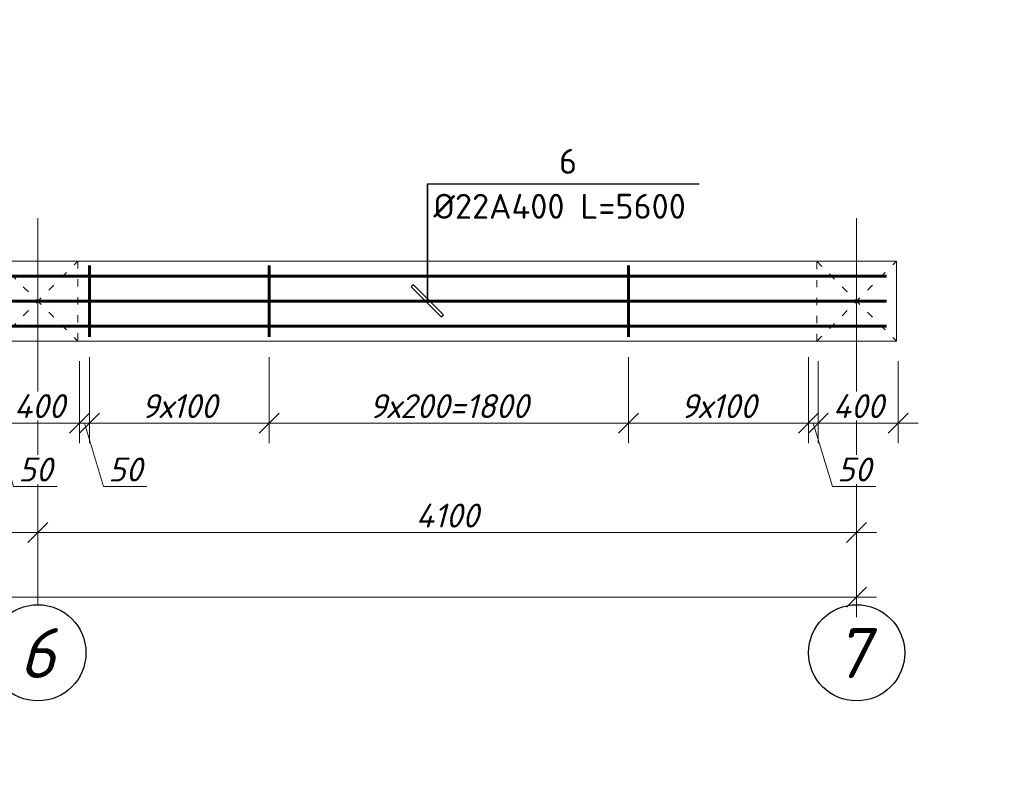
# Model space of a CAD drawing. Header units: millimetres. Extents: x 363306 to 7757304, y 1022887 to 1207196.
# Tile 505 of 656: x 1894222 to 1904082, y 1065381 to 1072901. Entities that reach past the tile are written whole.
import ezdxf

# ---------------------------------------------------------------- set-up
doc = ezdxf.new("R2010")
doc.units = ezdxf.units.MM
doc.linetypes.add('ACAD_ISO03W100', pattern=[30, 12, -18])
doc.linetypes.add('ACAD_ISO04W100', pattern=[30, 24, -3, 0, -3])
doc.layers.add('0 @ 100', color=7, linetype='Continuous')
doc.layers.add('ОС', color=1, linetype='Continuous')
doc.layers.add('ACO-текст', color=7, linetype='Continuous', lineweight=20)
doc.layers.add('PLAN', color=250, linetype='Continuous', lineweight=25)
doc.styles.add('iso', font='isocpeur.TTF')
doc.styles.add('PDF ISOCPEUR Italic', font='isocpeui.ttf')
doc.styles.get("Standard").update_dxf_attribs({"font": 'isocpeui.ttf'})
doc.styles.add('ГОСТ 2.304', font='isocpeui.ttf')
doc.dimstyles.new('Санжар', dxfattribs={"dimtxt": 240, "dimasz": 200, "dimexe": 200, "dimexo": 200, "dimgap": 50, "dimtad": 1, "dimdec": 0, "dimtxsty": 'Standard', "dimblk": 'OBLIQUE', "dimcen": 2.5, "dimdle": 200, "dimclrd": 152, "dimclre": 152, "dimclrt": 152, "dimadec": 0, "dimazin": 0, "dimtfac": 1, "dimtdec": 0, "dimtmove": 0, "dimatfit": 3, "dimldrblk": 'OBLIQUE', "dimfxl": 0, "dimlwd": 0, "dimlwe": 0, "dimarcsym": 0})

# ---------------------------------------------------------------- blocks, each defined once
blk = doc.blocks.new('_Oblique')
at = {"color": 0, "linetype": 'ByBlock', "lineweight": -2}
blk.add_line((-0.5, -0.5), (0.5, 0.5), dxfattribs=at)
blk = doc.blocks.new('*D1779')
at = {"lineweight": 0, "transparency": 16777216}
for p, q in [((1894403.6, 1067885.3), (1894403.6, 1067963.4)), ((1883603.6, 1067763.4), (1894603.6, 1067763.4)), ((1883803.6, 1067563.4), (1883803.6, 1067563.4))]:
    blk.add_line(p, q, dxfattribs=at)
at = {"layer": 'Defpoints', "color": 0, "lineweight": 30, "transparency": 16777216}
for p in [(1883803.6, 1067763.4), (1894403.6, 1067763.4), (1894403.6, 1067685.3)]:
    blk.add_point(p, dxfattribs=at)
at = {"lineweight": 0, "transparency": 16777216, "xscale": 200, "yscale": 200, "zscale": 200, "rotation": 180}
blk.add_blockref('_Oblique', (1883803.6, 1067763.4), dxfattribs=at)
at = {"lineweight": 0, "transparency": 16777216, "xscale": 200, "yscale": 200, "zscale": 200}
blk.add_blockref('_Oblique', (1894403.6, 1067763.4), dxfattribs=at)
at = {"lineweight": 0, "transparency": 16777216, "insert": (1889103.6, 1067933.4), "char_height": 240, "attachment_point": 5, "bg_fill": 3, "box_fill_scale": 1.1, "bg_fill_color": 256, "bg_fill_true_color": 13158600, "bg_fill_transparency": 0}
blk.add_mtext('5300', dxfattribs=at)
blk = doc.blocks.new('*D1780')
at = {"lineweight": 0, "transparency": 16777216}
blk.add_line((1894203.6, 1067763.4), (1902803.6, 1067763.4), dxfattribs=at)
at = {"layer": 'Defpoints', "color": 0, "lineweight": 30, "transparency": 16777216}
for p in [(1894403.6, 1067763.4), (1902603.6, 1067763.4), (1902603.6, 1067763.4)]:
    blk.add_point(p, dxfattribs=at)
at = {"lineweight": 0, "transparency": 16777216, "xscale": 200, "yscale": 200, "zscale": 200, "rotation": 180}
blk.add_blockref('_Oblique', (1894403.6, 1067763.4), dxfattribs=at)
at = {"lineweight": 0, "transparency": 16777216, "xscale": 200, "yscale": 200, "zscale": 200}
blk.add_blockref('_Oblique', (1902603.6, 1067763.4), dxfattribs=at)
at = {"lineweight": 0, "transparency": 16777216, "insert": (1898503.6, 1067933.4), "char_height": 240, "attachment_point": 5, "bg_fill": 3, "box_fill_scale": 1.1, "bg_fill_color": 256, "bg_fill_true_color": 13158600, "bg_fill_transparency": 0}
blk.add_mtext('4100', dxfattribs=at)
blk = doc.blocks.new('*D1781')
at = {"lineweight": 0, "transparency": 16777216}
for p, q in [((1850003.6, 1067298.6), (1850003.6, 1066914.5)), ((1902603.6, 1067298.6), (1902603.6, 1066914.5)), ((1849803.6, 1067114.5), (1902803.6, 1067114.5))]:
    blk.add_line(p, q, dxfattribs=at)
at = {"layer": 'Defpoints', "color": 0, "lineweight": 30, "transparency": 16777216}
for p in [(1850003.6, 1067498.6), (1902603.6, 1067498.6), (1902603.6, 1067114.5)]:
    blk.add_point(p, dxfattribs=at)
at = {"lineweight": 0, "transparency": 16777216, "xscale": 200, "yscale": 200, "zscale": 200, "rotation": 180}
blk.add_blockref('_Oblique', (1850003.6, 1067114.5), dxfattribs=at)
at = {"lineweight": 0, "transparency": 16777216, "xscale": 200, "yscale": 200, "zscale": 200}
blk.add_blockref('_Oblique', (1902603.6, 1067114.5), dxfattribs=at)
at = {"lineweight": 0, "transparency": 16777216, "insert": (1876303.6, 1067284.5), "char_height": 240, "attachment_point": 5, "bg_fill": 3, "box_fill_scale": 1.1, "bg_fill_color": 256, "bg_fill_true_color": 13158600, "bg_fill_transparency": 0}
blk.add_mtext('26300', dxfattribs=at)
blk = doc.blocks.new('hdrtgr')
at = {"color": 244, "linetype": 'ACAD_ISO03W100', "lineweight": 0, "ltscale": 6, "true_color": 0x991b1e}
for p, q in [((1545492.3, 1757663.1), (1546292.3, 1758463.1)), ((1545492.3, 1758463.1), (1546292.3, 1757663.1))]:
    blk.add_line(p, q, dxfattribs=at)
blk.add_lwpolyline([(1545492.3, 1758463.1), (1546292.3, 1758463.1), (1546292.3, 1757663.1), (1545492.3, 1757663.1)], close=True, dxfattribs=at)
blk = doc.blocks.new('*D1764')
at = {"lineweight": 0, "transparency": 16777216}
for p, q in [((1893919.9, 1069520.9), (1893919.9, 1068659.9)), ((1894019.9, 1069480.9), (1894019.9, 1068659.9)), ((1893919.9, 1068859.9), (1893719.9, 1068859.9)), ((1893919.9, 1068859.9), (1894019.9, 1068859.9)), ((1893919.9, 1068859.9), (1894019.9, 1068859.9)), ((1893969.9, 1068859.9), (1894160.4, 1068224.9)), ((1894019.9, 1068859.9), (1894219.9, 1068859.9)), ((1894160.4, 1068224.9), (1894596.3, 1068224.9))]:
    blk.add_line(p, q, dxfattribs=at)
at = {"layer": 'Defpoints', "color": 0, "lineweight": 30, "transparency": 16777216}
for p in [(1893919.9, 1069720.9), (1894019.9, 1069680.9), (1894019.9, 1068859.9)]:
    blk.add_point(p, dxfattribs=at)
at = {"lineweight": 0, "transparency": 16777216, "xscale": 200, "yscale": 200, "zscale": 200}
blk.add_blockref('_Oblique', (1893919.9, 1068859.9), dxfattribs=at)
at = {"lineweight": 0, "transparency": 16777216, "xscale": 200, "yscale": 200, "zscale": 200, "rotation": 180}
blk.add_blockref('_Oblique', (1894019.9, 1068859.9), dxfattribs=at)
at = {"lineweight": 0, "transparency": 16777216, "insert": (1894378.3, 1068394.9), "char_height": 240, "attachment_point": 5, "bg_fill": 3, "box_fill_scale": 1.1, "bg_fill_color": 256, "bg_fill_true_color": 13158600, "bg_fill_transparency": 0}
blk.add_mtext('50', dxfattribs=at)
blk = doc.blocks.new('*D1715')
at = {"lineweight": 0, "transparency": 16777216}
for p, q in [((1894019.9, 1069480.9), (1894019.9, 1068659.9)), ((1894819.9, 1069480.9), (1894819.9, 1068659.9)), ((1893819.9, 1068859.9), (1895019.9, 1068859.9))]:
    blk.add_line(p, q, dxfattribs=at)
at = {"layer": 'Defpoints', "color": 0, "lineweight": 30, "transparency": 16777216}
for p in [(1894019.9, 1069680.9), (1894819.9, 1069680.9), (1894819.9, 1068859.9)]:
    blk.add_point(p, dxfattribs=at)
at = {"lineweight": 0, "transparency": 16777216, "xscale": 200, "yscale": 200, "zscale": 200, "rotation": 180}
blk.add_blockref('_Oblique', (1894019.9, 1068859.9), dxfattribs=at)
at = {"lineweight": 0, "transparency": 16777216, "xscale": 200, "yscale": 200, "zscale": 200}
blk.add_blockref('_Oblique', (1894819.9, 1068859.9), dxfattribs=at)
at = {"lineweight": 0, "transparency": 16777216, "insert": (1894419.9, 1069029.9), "char_height": 240, "attachment_point": 5, "bg_fill": 3, "box_fill_scale": 1.1, "bg_fill_color": 256, "bg_fill_true_color": 13158600, "bg_fill_transparency": 0}
blk.add_mtext('400', dxfattribs=at)
blk = doc.blocks.new('*D1765')
at = {"lineweight": 0, "transparency": 16777216}
for p, q in [((1894919.9, 1069520.9), (1894919.9, 1068659.9)), ((1894819.9, 1069480.9), (1894819.9, 1068659.9)), ((1894619.9, 1068859.9), (1895119.9, 1068859.9)), ((1894869.9, 1068859.9), (1895060.4, 1068224.9)), ((1895060.4, 1068224.9), (1895496.3, 1068224.9))]:
    blk.add_line(p, q, dxfattribs=at)
at = {"layer": 'Defpoints', "color": 0, "lineweight": 30, "transparency": 16777216}
for p in [(1894919.9, 1069720.9), (1894819.9, 1069680.9), (1894919.9, 1068859.9)]:
    blk.add_point(p, dxfattribs=at)
at = {"lineweight": 0, "transparency": 16777216, "xscale": 200, "yscale": 200, "zscale": 200, "rotation": 180}
blk.add_blockref('_Oblique', (1894819.9, 1068859.9), dxfattribs=at)
at = {"lineweight": 0, "transparency": 16777216, "xscale": 200, "yscale": 200, "zscale": 200}
blk.add_blockref('_Oblique', (1894919.9, 1068859.9), dxfattribs=at)
at = {"lineweight": 0, "transparency": 16777216, "insert": (1895278.3, 1068394.9), "char_height": 240, "attachment_point": 5, "bg_fill": 3, "box_fill_scale": 1.1, "bg_fill_color": 256, "bg_fill_true_color": 13158600, "bg_fill_transparency": 0}
blk.add_mtext('50', dxfattribs=at)
blk = doc.blocks.new('*D1766')
at = {"lineweight": 0, "transparency": 16777216}
for p, q in [((1902119.9, 1069520.9), (1902119.9, 1068659.9)), ((1902219.9, 1069480.9), (1902219.9, 1068659.9)), ((1901919.9, 1068859.9), (1902419.9, 1068859.9)), ((1902169.9, 1068859.9), (1902360.4, 1068224.9)), ((1902360.4, 1068224.9), (1902796.3, 1068224.9))]:
    blk.add_line(p, q, dxfattribs=at)
at = {"layer": 'Defpoints', "color": 0, "lineweight": 30, "transparency": 16777216}
for p in [(1902119.9, 1069720.9), (1902219.9, 1069680.9), (1902219.9, 1068859.9)]:
    blk.add_point(p, dxfattribs=at)
at = {"lineweight": 0, "transparency": 16777216, "xscale": 200, "yscale": 200, "zscale": 200, "rotation": 180}
blk.add_blockref('_Oblique', (1902119.9, 1068859.9), dxfattribs=at)
at = {"lineweight": 0, "transparency": 16777216, "xscale": 200, "yscale": 200, "zscale": 200}
blk.add_blockref('_Oblique', (1902219.9, 1068859.9), dxfattribs=at)
at = {"lineweight": 0, "transparency": 16777216, "insert": (1902578.3, 1068394.9), "char_height": 240, "attachment_point": 5, "bg_fill": 3, "box_fill_scale": 1.1, "bg_fill_color": 256, "bg_fill_true_color": 13158600, "bg_fill_transparency": 0}
blk.add_mtext('50', dxfattribs=at)
blk = doc.blocks.new('*D1716')
at = {"lineweight": 0, "transparency": 16777216}
for p, q in [((1902219.9, 1069480.9), (1902219.9, 1068659.9)), ((1903019.9, 1069480.9), (1903019.9, 1068659.9)), ((1902019.9, 1068859.9), (1903219.9, 1068859.9))]:
    blk.add_line(p, q, dxfattribs=at)
at = {"layer": 'Defpoints', "color": 0, "lineweight": 30, "transparency": 16777216}
for p in [(1902219.9, 1069680.9), (1903019.9, 1069680.9), (1903019.9, 1068859.9)]:
    blk.add_point(p, dxfattribs=at)
at = {"lineweight": 0, "transparency": 16777216, "xscale": 200, "yscale": 200, "zscale": 200, "rotation": 180}
blk.add_blockref('_Oblique', (1902219.9, 1068859.9), dxfattribs=at)
at = {"lineweight": 0, "transparency": 16777216, "xscale": 200, "yscale": 200, "zscale": 200}
blk.add_blockref('_Oblique', (1903019.9, 1068859.9), dxfattribs=at)
at = {"lineweight": 0, "transparency": 16777216, "insert": (1902619.9, 1069029.9), "char_height": 240, "attachment_point": 5, "bg_fill": 3, "box_fill_scale": 1.1, "bg_fill_color": 256, "bg_fill_true_color": 13158600, "bg_fill_transparency": 0}
blk.add_mtext('400', dxfattribs=at)
blk = doc.blocks.new('*D1720')
at = {"lineweight": 0, "transparency": 16777216}
for p, q in [((1894919.9, 1069520.9), (1894919.9, 1068659.9)), ((1896719.9, 1069520.9), (1896719.9, 1068659.9)), ((1894719.9, 1068859.9), (1896919.9, 1068859.9))]:
    blk.add_line(p, q, dxfattribs=at)
at = {"layer": 'Defpoints', "color": 0, "lineweight": 30, "transparency": 16777216}
for p in [(1894919.9, 1069720.9), (1896719.9, 1069720.9), (1896719.9, 1068859.9)]:
    blk.add_point(p, dxfattribs=at)
at = {"lineweight": 0, "transparency": 16777216, "xscale": 200, "yscale": 200, "zscale": 200, "rotation": 180}
blk.add_blockref('_Oblique', (1894919.9, 1068859.9), dxfattribs=at)
at = {"lineweight": 0, "transparency": 16777216, "xscale": 200, "yscale": 200, "zscale": 200}
blk.add_blockref('_Oblique', (1896719.9, 1068859.9), dxfattribs=at)
at = {"lineweight": 0, "transparency": 16777216, "insert": (1895819.9, 1069029.9), "char_height": 240, "attachment_point": 5, "bg_fill": 3, "box_fill_scale": 1.1, "bg_fill_color": 256, "bg_fill_true_color": 13158600, "bg_fill_transparency": 0}
blk.add_mtext('9х100', dxfattribs=at)
blk = doc.blocks.new('*D1773')
at = {"lineweight": 0, "transparency": 16777216}
for p, q in [((1896719.9, 1069520.9), (1896719.9, 1068659.9)), ((1900319.9, 1069520.9), (1900319.9, 1068659.9)), ((1896519.9, 1068859.9), (1900519.9, 1068859.9))]:
    blk.add_line(p, q, dxfattribs=at)
at = {"layer": 'Defpoints', "color": 0, "lineweight": 30, "transparency": 16777216}
for p in [(1896719.9, 1069720.9), (1900319.9, 1069720.9), (1900319.9, 1068859.9)]:
    blk.add_point(p, dxfattribs=at)
at = {"lineweight": 0, "transparency": 16777216, "xscale": 200, "yscale": 200, "zscale": 200, "rotation": 180}
blk.add_blockref('_Oblique', (1896719.9, 1068859.9), dxfattribs=at)
at = {"lineweight": 0, "transparency": 16777216, "xscale": 200, "yscale": 200, "zscale": 200}
blk.add_blockref('_Oblique', (1900319.9, 1068859.9), dxfattribs=at)
at = {"lineweight": 0, "transparency": 16777216, "insert": (1898519.9, 1069029.9), "char_height": 240, "attachment_point": 5, "bg_fill": 3, "box_fill_scale": 1.1, "bg_fill_color": 256, "bg_fill_true_color": 13158600, "bg_fill_transparency": 0}
blk.add_mtext('9х200=1800', dxfattribs=at)
blk = doc.blocks.new('*D1774')
at = {"lineweight": 0, "transparency": 16777216}
for p, q in [((1900319.9, 1069520.9), (1900319.9, 1068659.9)), ((1902119.9, 1069520.9), (1902119.9, 1068659.9)), ((1900119.9, 1068859.9), (1902319.9, 1068859.9))]:
    blk.add_line(p, q, dxfattribs=at)
at = {"layer": 'Defpoints', "color": 0, "lineweight": 30, "transparency": 16777216}
for p in [(1900319.9, 1069720.9), (1902119.9, 1069720.9), (1902119.9, 1068859.9)]:
    blk.add_point(p, dxfattribs=at)
at = {"lineweight": 0, "transparency": 16777216, "xscale": 200, "yscale": 200, "zscale": 200, "rotation": 180}
blk.add_blockref('_Oblique', (1900319.9, 1068859.9), dxfattribs=at)
at = {"lineweight": 0, "transparency": 16777216, "xscale": 200, "yscale": 200, "zscale": 200}
blk.add_blockref('_Oblique', (1902119.9, 1068859.9), dxfattribs=at)
at = {"lineweight": 0, "transparency": 16777216, "insert": (1901219.9, 1069029.9), "char_height": 240, "attachment_point": 5, "bg_fill": 3, "box_fill_scale": 1.1, "bg_fill_color": 256, "bg_fill_true_color": 13158600, "bg_fill_transparency": 0}
blk.add_mtext('9х100', dxfattribs=at)

msp = doc.modelspace()

# ---------------------------------------------------------------- linework, layer by layer
at = {"lineweight": 25, "ltscale": 100}
for points in [[(1898304.253, 1070310.527), (1898304.254, 1071256.541)], [(1898304.253, 1070061.768), (1898304.254, 1071256.541)], [(1898304.254, 1071256.541), (1898304.253, 1070061.768)], [(1898304.254, 1071256.541), (1901026.272, 1071256.541)]]:
    msp.add_lwpolyline(points, dxfattribs=at)
at = {"color": 18, "lineweight": 0, "true_color": 0x000000}
msp.add_lwpolyline([(1849603.635, 1070480.912), (1903003.635, 1070480.912), (1903003.635, 1069680.912), (1849603.635, 1069680.912)], close=True, dxfattribs=at)
at = {"color": 164, "ltscale": 50, "const_width": 30}
for points in [[(1902903.635, 1070330.499), (1882074.596, 1070330.499), (1881914.596, 1070382.912), (1879919.937, 1070382.912)], [(1902903.635, 1069831.326), (1882074.596, 1069831.326), (1881914.596, 1069778.912), (1879919.937, 1069778.912)]]:
    msp.add_lwpolyline(points, dxfattribs=at)
at = {"color": 1, "ltscale": 50, "const_width": 30}
for points in [[(1894919.937, 1070440.912), (1894919.937, 1069720.912)], [(1896719.937, 1070440.912), (1896719.937, 1069720.912)], [(1900319.937, 1070440.912), (1900319.937, 1069720.912)]]:
    msp.add_lwpolyline(points, dxfattribs=at)
at = {"lineweight": 25, "ltscale": 100}
msp.add_lwpolyline([(1898164.86, 1070244.968), (1898143.647, 1070223.755), (1898443.647, 1069923.754), (1898464.86, 1069944.968)], close=True, dxfattribs=at)
at = {"color": 32, "ltscale": 50, "const_width": 30}
msp.add_lwpolyline([(1902903.635, 1070080.912), (1891687.332, 1070080.912)], dxfattribs=at)
for centre in [(1894403.635, 1066558.474), (1902603.635, 1066558.474)]:
    msp.add_circle(centre, 481.636)
at = {"layer": 'ОС', "color": 251, "linetype": 'ACAD_ISO04W100', "lineweight": 13, "ltscale": 0.5, "true_color": 0x636466}
for p, q in [((1894403.635, 1070912.534), (1894403.635, 1067040.11)), ((1902603.635, 1070912.534), (1902603.635, 1067040.11))]:
    msp.add_line(p, q, dxfattribs=at)

# ---------------------------------------------------------------- block references
at = {"color": 18, "lineweight": 0, "true_color": 0x000000}
for p in [(348511.338, -687982.213), (356711.338, -687982.213)]:
    msp.add_blockref('hdrtgr', p, dxfattribs=at)

# ---------------------------------------------------------------- texts
at = {"lineweight": 25, "ltscale": 100, "char_height": 250, "attachment_point": 1}
for s, insert, width in [('{\\fISOCPEUR|b0|i0|c204|p34;6}', (1899623.019, 1071606.541), 225), ('{\\fISOCPEUR|b0|i0|c204|p34;Ø22А400 L=5600}', (1898364.496, 1071156.541), 2675)]:
    msp.add_mtext(s, dxfattribs=dict(at, insert=insert, width=width))
at = {"color": 0, "lineweight": -2, "ltscale": 5, "insert": (1348958.4, 1070865.149), "char_height": 300, "width": 17773.54363, "attachment_point": 1, "style": 'iso'}
msp.add_mtext('\\pi7162.827;{\\fISOCPEUR|b0|i1|c204|p34;Примечание:\\P\\pi0;1. \\C256;Данный лист читать совместно с листами\\C0; КP- \\P2. Горизонтальные сетки СГ-1, СГ-2, СГ-3  устраиваются по длине в стенах и в перегородках, через каждый 600 мм расстояние по высоте.\\P\\C256;3. Стены  выполнить из газоблока изготавливается автоклавным методом D600/\\PКладку выполнить с применением однорядной перевязки\\P5.Контроль качества материалов и работ выполнять согласно указаниям \\PКМК 2.01.03-19, КМК 3.03.01-98 и ППР.\\P6. Все внутренние дверные отверстие монтажировать на отм. +2,100.\\P7. Прочность клеевого состава или раствора должна обеспечить величину нормального сцепления не менее 1,2 кгс/см².}', dxfattribs=at)
at = {"color": 18, "lineweight": 0, "true_color": 0x000000, "char_height": 500, "width": 3831.09957, "attachment_point": 1}
for s, insert in [('\\pi1090.54978;a - a', (1377368.048, 1070455.62)), ('\\pi1064.9816;2 - 2', (1476781.134, 1068764.531)), ('\\pi1064.9816;2 - 2', (1566781.134, 1068764.531)), ('\\pi1064.9816;2 - 2', (1434311.407, 1067486.642)), ('\\pi1064.9816;2 - 2', (1524311.407, 1067486.642))]:
    msp.add_mtext(s, dxfattribs=dict(at, insert=insert))
at = {"lineweight": 9, "char_height": 400, "attachment_point": 1, "style": 'iso'}
for insert, width in [((1428532.505, 1069217.147), 5098.88054), ((1518532.505, 1069217.147), 6013.58539)]:
    msp.add_mtext('\\pi1171.712;Крепежный \\P\\pi762.472;элемент КЭ-1', dxfattribs=dict(at, insert=insert, width=width))
at = {"layer": '0 @ 100', "color": 7, "insert": (761996.908, 1075986.433), "char_height": 318.940213, "width": 19697.5359, "attachment_point": 4, "style": 'ГОСТ 2.304'}
msp.add_mtext('\\pi5457.36288;{\\fISOCPEUR|b1|i1|c204|p34;Характеристика участка строительства:\\P\\pi0;\\P}Расчетная зимняя температура воздух 15 °С.\\PСкоростной напор ветра   - 38кг/м2.\\PВес снегового покрова    - 50кг/м2.\\PКлассификация зданий по функциональной пожарной опасности - Ф 4.1 \\PКоэффициент надежности по назначению - 0.95\\P\\P^IПроектом разработано подъёмник для мало мобильных граждан населения грузоподъемностью 250 кг. скоростью 0,25 см/с. Двери шахт подъёмника противопожарные с пределом огнестойкости El 30. Подъёмники оборудованы кабинами габаритами 1500х1500 мм, ширина дверей кабины обеспечивает проезд инвалидной коляски. Для экстренных случаев подъёмник оснащен дополнительным аккумулятором и механическим спуском для безопасного спуска пассажира в нулевую отметку. Так же в дверях подъёмника установлены замки датчики которые открываются с ключевыми картами, чтобы открыть двери подъёмника.\\P^IС внешней и внутренней стороны наружных стен предусмотрено обшивка из аквапанелей толщиной 12,5мм с утеплением из минераловатной ваты на кварцевой основе, А =0,040 Вт/мС, толщиной 100мм. (по теплотехническому расчету). Наружная отделка из органическое стекло.\\P^IПодрядчик обязан предоставить заказчику сертификаты соответствия и пожарной безопасности на фасадную систему и все применяемые в данной системе материалы и изделия.\\PКонструкции, изделия и материалы применены по действующим стандартам, ТУ, сертификатам. На путях эвакуации используются отделочные материалы, соответствующие требованиям п. 5.25 ШНК 2.01.02-04.\\PОтделка стен с внутренней стороны окраска водоэмульсионными красками светлых тонов. Во внутренней и наружной отделке использованы современные отделочные материалы используемые на территории Республики Узбекистан.\\P^IКрыша - скатная из металлических профилированных листов с полимерными покрытиями с обеих сторон толщ.0,55мм по металлическим конструкциям.\\P^IПо периметру наружных стен устраивается бетонная отмостка. Бетон кл.В 7,5 шириной 1000 мм, толщиной 50 мм по гравийному основанию толщиной 100 мм -150 мм.\\P^IВсе строительно-монтажные работы вести согласно указаний соответствующих строительных норм и проекта производства работ (П.П.Р.) на основании ШНК 3.01.01 - 03 и КМК 3.01.02 - 00.', dxfattribs=at)
at = {"layer": 'ACO-текст', "insert": (1801865.257, 1065997.497), "char_height": 250, "width": 11316.8653, "attachment_point": 1, "style": 'PDF ISOCPEUR Italic'}
msp.add_mtext('\\pi-600,l900,t900;{\\H1.1429x;\\C0;Примечание:}\\P1.^IДанный лист читать совместно с листами КP-\\P2.^IСоединения пересечений стержней арматуры выполнять вязаными стальной  отожженной проволокой d=0.8-1.0мм.\\P3.^IСтыки арматуры должны иметь длину перепуска  L=1000мм для d=20А400, L=1100мм для d=22А400. \\P4.^IСтыки стержней внахлестку должны располагаться вразбежку. При этом площадь сечения рабочих стержней, стыкуемых в одном месте, должна быть не более 50% общей плошади сечения арматуры. \\P5.^IУказания по выполнению арматурных, опалубочных, бетонных работ, допуски при установке арматуры и опалубки, устройству рабочих швов, уходу за бетоном см. КМК 3.03.01-98.', dxfattribs=at)
at = {"layer": 'PLAN', "lineweight": 30, "char_height": 500, "width": 677.31482, "attachment_point": 3}
for s, insert in [('6', (1894577.592, 1066806.25)), ('7', (1902725.539, 1066806.25))]:
    msp.add_mtext(s, dxfattribs=dict(at, insert=insert))

# ---------------------------------------------------------------- next in the draw order: dimensions: what is measured, and where the dimension line sits
at = {"color": 18, "lineweight": 0, "true_color": 0x000000}
for base, p1, p2, override, picture, middle in [((1894019.937, 1068859.905), (1893919.937, 1069720.912), (1894019.937, 1069680.912), {"dimlfac": 0.5, "dimclrd": 256, "dimclre": 256, "dimclrt": 256, "dimtmove": 1, "dimfxl": 0.18, "dimtfill": 1, "dimarcsym": 2}, '*D1764', (1894210.437, 1068394.905)), ((1902219.937, 1068859.905), (1902119.937, 1069720.912), (1902219.937, 1069680.912), {"dimlfac": 0.5, "dimclrd": 256, "dimclre": 256, "dimclrt": 256, "dimtmove": 1, "dimfxl": 0.18, "dimtfill": 1, "dimarcsym": 2}, '*D1766', (1902410.437, 1068394.905)), ((1894403.635, 1067763.418), (1883803.635, 1067763.418), (1894403.635, 1067685.335), {"dimlfac": 0.5, "dimclrd": 256, "dimclre": 256, "dimclrt": 256, "dimtmove": 1, "dimfxl": 2, "dimtfill": 1, "dimarcsym": 2}, '*D1779', (1889103.635, 1067933.418)), ((1902603.635, 1067114.514), (1850003.635, 1067498.644), (1902603.635, 1067498.644), {"dimlfac": 0.5, "dimclrd": 256, "dimclre": 256, "dimclrt": 256, "dimtmove": 1, "dimfxl": 2, "dimtfill": 1, "dimarcsym": 2}, '*D1781', (1876303.635, 1067284.514))]:
    dim = msp.add_linear_dim(base=base, p1=p1, p2=p2, dimstyle='Санжар', override=override, dxfattribs=at)
    dim.commit()
    dim.dimension.update_dxf_attribs({"geometry": picture, "text_midpoint": middle})

# ---------------------------------------------------------------- next in the draw order: dimensions: what is measured, and where the dimension line sits
for base, p1, p2, override, picture, middle in [((1894819.937, 1068859.905), (1894019.937, 1069680.912), (1894819.937, 1069680.912), {"dimlfac": 0.5, "dimclrd": 256, "dimclre": 256, "dimclrt": 256, "dimtmove": 1, "dimfxl": 0.18, "dimtfill": 1, "dimarcsym": 2}, '*D1715', (1894419.937, 1069029.905)), ((1903019.937, 1068859.905), (1902219.937, 1069680.912), (1903019.937, 1069680.912), {"dimlfac": 0.5, "dimclrd": 256, "dimclre": 256, "dimclrt": 256, "dimtmove": 1, "dimfxl": 0.18, "dimtfill": 1, "dimarcsym": 2}, '*D1716', (1902619.937, 1069029.905)), ((1902603.635, 1067763.418), (1894403.635, 1067763.418), (1902603.635, 1067763.418), {"dimlfac": 0.5, "dimclrd": 256, "dimclre": 256, "dimclrt": 256, "dimtmove": 1, "dimfxl": 2, "dimtfill": 1, "dimarcsym": 2}, '*D1780', (1898503.635, 1067933.418))]:
    dim = msp.add_linear_dim(base=base, p1=p1, p2=p2, dimstyle='Санжар', override=override, dxfattribs=at)
    dim.commit()
    dim.dimension.update_dxf_attribs({"geometry": picture, "text_midpoint": middle})

# ---------------------------------------------------------------- next in the draw order: dimensions: what is measured, and where the dimension line sits
dim = msp.add_linear_dim(base=(1894919.937, 1068859.905), p1=(1894819.937, 1069680.912), p2=(1894919.937, 1069720.912), dimstyle='Санжар', override={"dimlfac": 0.5, "dimclrd": 256, "dimclre": 256, "dimclrt": 256, "dimtmove": 1, "dimfxl": 0.18, "dimtfill": 1, "dimarcsym": 2}, dxfattribs=at)
dim.commit()
dim.dimension.update_dxf_attribs({"geometry": '*D1765', "text_midpoint": (1895110.437, 1068394.905)})

# ---------------------------------------------------------------- next in the draw order: dimensions: what is measured, and where the dimension line sits
dim = msp.add_linear_dim(base=(1896719.937, 1068859.905), p1=(1894919.937, 1069720.912), p2=(1896719.937, 1069720.912), text='9х100', dimstyle='Санжар', override={"dimlfac": 0.5, "dimclrd": 256, "dimclre": 256, "dimclrt": 256, "dimtmove": 1, "dimfxl": 0.18, "dimtfill": 1, "dimarcsym": 2}, dxfattribs=at)
dim.commit()
dim.dimension.update_dxf_attribs({"geometry": '*D1720', "text_midpoint": (1895819.937, 1069029.905)})

# ---------------------------------------------------------------- next in the draw order: dimensions: what is measured, and where the dimension line sits
dim = msp.add_linear_dim(base=(1900319.937, 1068859.905), p1=(1896719.937, 1069720.912), p2=(1900319.937, 1069720.912), text='9х200=1800', dimstyle='Санжар', override={"dimlfac": 0.5, "dimclrd": 256, "dimclre": 256, "dimclrt": 256, "dimtmove": 1, "dimfxl": 0.18, "dimtfill": 1, "dimarcsym": 2}, dxfattribs=at)
dim.commit()
dim.dimension.update_dxf_attribs({"geometry": '*D1773', "text_midpoint": (1898519.937, 1069029.905)})

# ---------------------------------------------------------------- next in the draw order: dimensions: what is measured, and where the dimension line sits
dim = msp.add_linear_dim(base=(1902119.937, 1068859.905), p1=(1900319.937, 1069720.912), p2=(1902119.937, 1069720.912), text='9х100', dimstyle='Санжар', override={"dimlfac": 0.5, "dimclrd": 256, "dimclre": 256, "dimclrt": 256, "dimtmove": 1, "dimfxl": 0.18, "dimtfill": 1, "dimarcsym": 2}, dxfattribs=at)
dim.commit()
dim.dimension.update_dxf_attribs({"geometry": '*D1774', "text_midpoint": (1901219.937, 1069029.905)})

doc.saveas('drawing.dxf')
